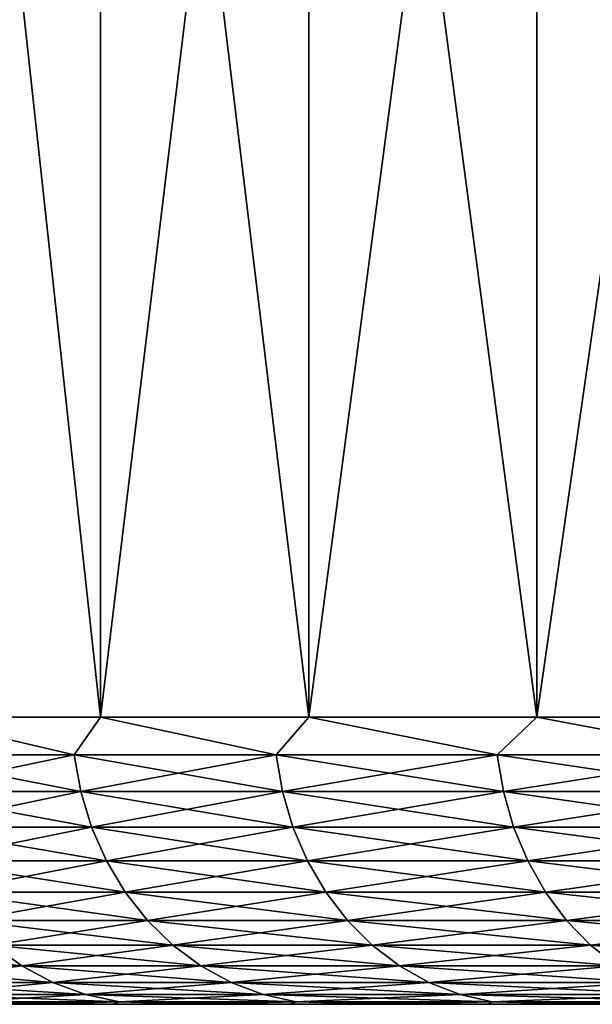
# Model space of a CAD drawing. Header units: metres. Extents: x -30 to 30, y -76 to 64.
# Tile 340 of 541: x -27.12 to -25.12, y 57.5 to 60.93. Entities that reach past the tile are written whole.
import ezdxf

# ---------------------------------------------------------------- set-up
doc = ezdxf.new("R2010")
doc.units = ezdxf.units.M
doc.layers.add('solid_508511', color=7, linetype='CONTINUOUS')

msp = doc.modelspace()

# ---------------------------------------------------------------- linework, layer by layer
at = {"layer": 'solid_508511'}
for points in [[(-27.489504, 58.5, -12.013625), (-27.489487, 64.5, -12.013652), (-26.834621, 64.5, -13.412795)], [(-26.834608, 58.5, -13.412824), (-27.489504, 58.5, -12.013625), (-26.834621, 64.5, -13.412795)], [(-27.489504, 58.5, 12.013625), (-26.834608, 58.5, 13.412824), (-27.489487, 64.5, 12.013652)], [(-26.834608, 58.5, 13.412824), (-26.834621, 64.5, 13.412795), (-27.489487, 64.5, 12.013652)], [(-26.834608, 58.5, -13.412824), (-26.834621, 64.5, -13.412795), (-26.108509, 64.5, -14.776525)], [(-26.108551, 58.5, 14.776453), (-26.108509, 64.5, 14.776525), (-26.834621, 64.5, 13.412795)], [(-26.834608, 58.5, 13.412824), (-26.108551, 58.5, 14.776453), (-26.834621, 64.5, 13.412795)], [(-26.108551, 58.5, -14.776453), (-26.834608, 58.5, -13.412824), (-26.108509, 64.5, -14.776525)], [(-26.108551, 58.5, -14.776453), (-26.108509, 64.5, -14.776525), (-25.313326, 64.5, -16.10079)], [(-25.313259, 58.5, -16.100899), (-26.108551, 58.5, -14.776453), (-25.313326, 64.5, -16.10079)], [(-26.108551, 58.5, 14.776453), (-25.313259, 58.5, 16.100899), (-26.108509, 64.5, 14.776525)], [(-25.313259, 58.5, 16.100899), (-25.313326, 64.5, 16.10079), (-26.108509, 64.5, 14.776525)], [(-25.313259, 58.5, -16.100899), (-25.313326, 64.5, -16.10079), (-24.450848, 64.5, -17.382637)], [(-24.45084, 58.5, 17.382647), (-24.450848, 64.5, 17.382637), (-25.313326, 64.5, 16.10079)], [(-25.313259, 58.5, 16.100899), (-24.45084, 58.5, 17.382647), (-25.313326, 64.5, 16.10079)], [(-24.45084, 58.5, -17.382647), (-25.313259, 58.5, -16.100899), (-24.450848, 64.5, -17.382637)], [(-26.926455, 58.369473, -13.208056), (-27.560873, 58.369473, -11.827302), (-27.489504, 58.5, -12.013625)], [(-27.560873, 58.369473, 11.827302), (-26.926455, 58.369473, 13.208056), (-27.489504, 58.5, 12.013625)], [(-26.926455, 58.369473, -13.208056), (-27.489504, 58.5, -12.013625), (-26.834608, 58.5, -13.412824)], [(-26.926455, 58.369473, 13.208056), (-26.834608, 58.5, 13.412824), (-27.489504, 58.5, 12.013625)], [(-26.222918, 58.369473, -14.554907), (-26.926455, 58.369473, -13.208056), (-26.834608, 58.5, -13.412824)], [(-26.926455, 58.369473, 13.208056), (-26.222918, 58.369473, 14.554907), (-26.834608, 58.5, 13.412824)], [(-26.222918, 58.369473, -14.554907), (-26.834608, 58.5, -13.412824), (-26.108551, 58.5, -14.776453)], [(-26.222918, 58.369473, 14.554907), (-26.108551, 58.5, 14.776453), (-26.834608, 58.5, 13.412824)], [(-25.452068, 58.369473, -15.864395), (-26.222918, 58.369473, -14.554907), (-26.108551, 58.5, -14.776453)], [(-26.222918, 58.369473, 14.554907), (-25.452068, 58.369473, 15.864395), (-26.108551, 58.5, 14.776453)], [(-25.452068, 58.369473, -15.864395), (-26.108551, 58.5, -14.776453), (-25.313259, 58.5, -16.100899)], [(-25.452068, 58.369473, 15.864395), (-25.313259, 58.5, 16.100899), (-26.108551, 58.5, 14.776453)], [(-24.615881, 58.369473, -17.13316), (-25.452068, 58.369473, -15.864395), (-25.313259, 58.5, -16.100899)], [(-25.452068, 58.369473, 15.864395), (-24.615881, 58.369473, 17.13316), (-25.313259, 58.5, 16.100899)], [(-24.615881, 58.369473, -17.13316), (-25.313259, 58.5, -16.100899), (-24.45084, 58.5, -17.382647)], [(-24.615881, 58.369473, 17.13316), (-24.45084, 58.5, 17.382647), (-25.313259, 58.5, 16.100899)], [(-27.53739, 58.241055, -11.817225), (-27.560873, 58.369473, -11.827302), (-26.926455, 58.369473, -13.208056)], [(-26.903513, 58.241055, 13.196803), (-26.926455, 58.369473, 13.208056), (-27.560873, 58.369473, 11.827302)], [(-27.53739, 58.241055, 11.817225), (-26.903513, 58.241055, 13.196803), (-27.560873, 58.369473, 11.827302)], [(-26.903513, 58.241055, -13.196803), (-27.53739, 58.241055, -11.817225), (-26.926455, 58.369473, -13.208056)], [(-26.903513, 58.241055, -13.196803), (-26.926455, 58.369473, -13.208056), (-26.222918, 58.369473, -14.554907)], [(-26.200577, 58.241055, 14.542506), (-26.222918, 58.369473, 14.554907), (-26.926455, 58.369473, 13.208056)], [(-26.903513, 58.241055, 13.196803), (-26.200577, 58.241055, 14.542506), (-26.926455, 58.369473, 13.208056)], [(-26.200577, 58.241055, -14.542506), (-26.903513, 58.241055, -13.196803), (-26.222918, 58.369473, -14.554907)], [(-26.200577, 58.241055, -14.542506), (-26.222918, 58.369473, -14.554907), (-25.452068, 58.369473, -15.864395)], [(-25.430382, 58.241055, 15.850879), (-25.452068, 58.369473, 15.864395), (-26.222918, 58.369473, 14.554907)], [(-26.200577, 58.241055, 14.542506), (-25.430382, 58.241055, 15.850879), (-26.222918, 58.369473, 14.554907)], [(-25.430382, 58.241055, -15.850879), (-26.200577, 58.241055, -14.542506), (-25.452068, 58.369473, -15.864395)], [(-25.430382, 58.241055, -15.850879), (-25.452068, 58.369473, -15.864395), (-24.615881, 58.369473, -17.13316)], [(-24.594908, 58.241055, 17.118561), (-24.615881, 58.369473, 17.13316), (-25.452068, 58.369473, 15.864395)], [(-25.430382, 58.241055, 15.850879), (-24.594908, 58.241055, 17.118561), (-25.452068, 58.369473, 15.864395)], [(-24.594908, 58.241055, -17.118561), (-25.430382, 58.241055, -15.850879), (-24.615881, 58.369473, -17.13316)], [(-27.498692, 58.117073, -11.800617), (-27.53739, 58.241055, -11.817225), (-26.903513, 58.241055, -13.196803)], [(-26.865705, 58.117073, 13.178257), (-26.903513, 58.241055, 13.196803), (-27.53739, 58.241055, 11.817225)], [(-27.498692, 58.117073, 11.800617), (-26.865705, 58.117073, 13.178257), (-27.53739, 58.241055, 11.817225)], [(-26.865705, 58.117073, -13.178257), (-27.498692, 58.117073, -11.800617), (-26.903513, 58.241055, -13.196803)], [(-26.865705, 58.117073, -13.178257), (-26.903513, 58.241055, -13.196803), (-26.200577, 58.241055, -14.542506)], [(-26.163755, 58.117073, 14.522069), (-26.200577, 58.241055, 14.542506), (-26.903513, 58.241055, 13.196803)], [(-26.865705, 58.117073, 13.178257), (-26.163755, 58.117073, 14.522069), (-26.903513, 58.241055, 13.196803)], [(-26.163755, 58.117073, -14.522069), (-26.865705, 58.117073, -13.178257), (-26.200577, 58.241055, -14.542506)], [(-26.163755, 58.117073, -14.522069), (-26.200577, 58.241055, -14.542506), (-25.430382, 58.241055, -15.850879)], [(-25.394644, 58.117073, 15.828602), (-25.430382, 58.241055, 15.850879), (-26.200577, 58.241055, 14.542506)], [(-26.163755, 58.117073, 14.522069), (-25.394644, 58.117073, 15.828602), (-26.200577, 58.241055, 14.542506)], [(-25.394644, 58.117073, -15.828602), (-26.163755, 58.117073, -14.522069), (-25.430382, 58.241055, -15.850879)], [(-25.394644, 58.117073, -15.828602), (-25.430382, 58.241055, -15.850879), (-24.594908, 58.241055, -17.118561)], [(-24.560345, 58.117073, 17.094503), (-24.594908, 58.241055, 17.118561), (-25.430382, 58.241055, 15.850879)], [(-25.394644, 58.117073, 15.828602), (-24.560345, 58.117073, 17.094503), (-25.430382, 58.241055, 15.850879)], [(-24.560345, 58.117073, -17.094503), (-25.394644, 58.117073, -15.828602), (-24.594908, 58.241055, -17.118561)], [(-27.445436, 57.99966, -11.777764), (-27.498692, 58.117073, -11.800617), (-26.865705, 58.117073, -13.178257)], [(-26.813677, 57.99966, 13.152737), (-26.865705, 58.117073, 13.178257), (-27.498692, 58.117073, 11.800617)], [(-27.445436, 57.99966, 11.777764), (-26.813677, 57.99966, 13.152737), (-27.498692, 58.117073, 11.800617)], [(-26.813677, 57.99966, -13.152737), (-27.445436, 57.99966, -11.777764), (-26.865705, 58.117073, -13.178257)], [(-26.813677, 57.99966, -13.152737), (-26.865705, 58.117073, -13.178257), (-26.163755, 58.117073, -14.522069)], [(-26.113087, 57.99966, 14.493945), (-26.163755, 58.117073, 14.522069), (-26.865705, 58.117073, 13.178257)], [(-26.813677, 57.99966, 13.152737), (-26.113087, 57.99966, 14.493945), (-26.865705, 58.117073, 13.178257)], [(-26.113087, 57.99966, -14.493945), (-26.813677, 57.99966, -13.152737), (-26.163755, 58.117073, -14.522069)], [(-26.113087, 57.99966, -14.493945), (-26.163755, 58.117073, -14.522069), (-25.394644, 58.117073, -15.828602)], [(-25.345465, 57.99966, 15.797949), (-25.394644, 58.117073, 15.828602), (-26.163755, 58.117073, 14.522069)], [(-26.113087, 57.99966, 14.493945), (-25.345465, 57.99966, 15.797949), (-26.163755, 58.117073, 14.522069)], [(-25.345465, 57.99966, -15.797949), (-26.113087, 57.99966, -14.493945), (-25.394644, 58.117073, -15.828602)], [(-25.345465, 57.99966, -15.797949), (-25.394644, 58.117073, -15.828602), (-24.560345, 58.117073, -17.094503)], [(-24.512781, 57.99966, 17.061399), (-24.560345, 58.117073, 17.094503), (-25.394644, 58.117073, 15.828602)], [(-25.345465, 57.99966, 15.797949), (-24.512781, 57.99966, 17.061399), (-25.394644, 58.117073, 15.828602)], [(-24.512781, 57.99966, -17.061399), (-25.345465, 57.99966, -15.797949), (-24.560345, 58.117073, -17.094503)], [(-27.378542, 57.890823, -11.749058), (-27.445436, 57.99966, -11.777764), (-26.813677, 57.99966, -13.152737)], [(-26.748322, 57.890823, 13.120678), (-26.813677, 57.99966, 13.152737), (-27.445436, 57.99966, 11.777764)], [(-27.378542, 57.890823, 11.749058), (-26.748322, 57.890823, 13.120678), (-27.445436, 57.99966, 11.777764)], [(-26.748322, 57.890823, -13.120678), (-27.378542, 57.890823, -11.749058), (-26.813677, 57.99966, -13.152737)], [(-26.748322, 57.890823, -13.120678), (-26.813677, 57.99966, -13.152737), (-26.113087, 57.99966, -14.493945)], [(-26.049438, 57.890823, 14.458618), (-26.113087, 57.99966, 14.493945), (-26.813677, 57.99966, 13.152737)], [(-26.748322, 57.890823, 13.120678), (-26.049438, 57.890823, 14.458618), (-26.813677, 57.99966, 13.152737)], [(-26.049438, 57.890823, -14.458618), (-26.748322, 57.890823, -13.120678), (-26.113087, 57.99966, -14.493945)], [(-26.049438, 57.890823, -14.458618), (-26.113087, 57.99966, -14.493945), (-25.345465, 57.99966, -15.797949)], [(-25.283688, 57.890823, 15.759443), (-25.345465, 57.99966, 15.797949), (-26.113087, 57.99966, 14.493945)], [(-26.049438, 57.890823, 14.458618), (-25.283688, 57.890823, 15.759443), (-26.113087, 57.99966, 14.493945)], [(-25.283688, 57.890823, -15.759443), (-26.049438, 57.890823, -14.458618), (-25.345465, 57.99966, -15.797949)], [(-25.283688, 57.890823, -15.759443), (-25.345465, 57.99966, -15.797949), (-24.512781, 57.99966, -17.061399)], [(-24.453033, 57.890823, 17.019814), (-24.512781, 57.99966, 17.061399), (-25.345465, 57.99966, 15.797949)], [(-25.283688, 57.890823, 15.759443), (-24.453033, 57.890823, 17.019814), (-25.345465, 57.99966, 15.797949)], [(-24.453033, 57.890823, -17.019814), (-25.283688, 57.890823, -15.759443), (-24.512781, 57.99966, -17.061399)], [(-27.299152, 57.792431, -11.714989), (-27.378542, 57.890823, -11.749058), (-26.748322, 57.890823, -13.120678)], [(-26.670759, 57.792431, 13.082632), (-26.748322, 57.890823, 13.120678), (-27.378542, 57.890823, 11.749058)], [(-27.299152, 57.792431, 11.714989), (-26.670759, 57.792431, 13.082632), (-27.378542, 57.890823, 11.749058)], [(-26.670759, 57.792431, -13.082632), (-27.299152, 57.792431, -11.714989), (-26.748322, 57.890823, -13.120678)], [(-26.670759, 57.792431, -13.082632), (-26.748322, 57.890823, -13.120678), (-26.049438, 57.890823, -14.458618)], [(-25.973904, 57.792431, 14.416693), (-26.049438, 57.890823, 14.458618), (-26.748322, 57.890823, 13.120678)], [(-26.670759, 57.792431, 13.082632), (-25.973904, 57.792431, 14.416693), (-26.748322, 57.890823, 13.120678)], [(-25.973904, 57.792431, -14.416693), (-26.670759, 57.792431, -13.082632), (-26.049438, 57.890823, -14.458618)], [(-25.973904, 57.792431, -14.416693), (-26.049438, 57.890823, -14.458618), (-25.283688, 57.890823, -15.759443)], [(-25.210373, 57.792431, 15.713745), (-25.283688, 57.890823, 15.759443), (-26.049438, 57.890823, 14.458618)], [(-25.973904, 57.792431, 14.416693), (-25.210373, 57.792431, 15.713745), (-26.049438, 57.890823, 14.458618)], [(-25.210373, 57.792431, -15.713745), (-25.973904, 57.792431, -14.416693), (-25.283688, 57.890823, -15.759443)], [(-25.210373, 57.792431, -15.713745), (-25.283688, 57.890823, -15.759443), (-24.453033, 57.890823, -17.019814)], [(-24.382128, 57.792431, 16.970461), (-24.453033, 57.890823, 17.019814), (-25.283688, 57.890823, 15.759443)], [(-25.210373, 57.792431, 15.713745), (-24.382128, 57.792431, 16.970461), (-25.283688, 57.890823, 15.759443)], [(-24.382128, 57.792431, -16.970461), (-25.210373, 57.792431, -15.713745), (-24.453033, 57.890823, -17.019814)], [(-27.20863, 57.706169, -11.676143), (-27.299152, 57.792431, -11.714989), (-26.670759, 57.792431, -13.082632)], [(-26.582321, 57.706169, 13.039251), (-26.670759, 57.792431, 13.082632), (-27.299152, 57.792431, 11.714989)], [(-27.20863, 57.706169, 11.676143), (-26.582321, 57.706169, 13.039251), (-27.299152, 57.792431, 11.714989)], [(-26.582321, 57.706169, -13.039251), (-27.20863, 57.706169, -11.676143), (-26.670759, 57.792431, -13.082632)], [(-26.582321, 57.706169, -13.039251), (-26.670759, 57.792431, -13.082632), (-25.973904, 57.792431, -14.416693)], [(-25.887775, 57.706169, 14.368888), (-25.973904, 57.792431, 14.416693), (-26.670759, 57.792431, 13.082632)], [(-26.582321, 57.706169, 13.039251), (-25.887775, 57.706169, 14.368888), (-26.670759, 57.792431, 13.082632)], [(-25.887775, 57.706169, -14.368888), (-26.582321, 57.706169, -13.039251), (-25.973904, 57.792431, -14.416693)], [(-25.887775, 57.706169, -14.368888), (-25.973904, 57.792431, -14.416693), (-25.210373, 57.792431, -15.713745)], [(-25.126776, 57.706169, 15.661639), (-25.210373, 57.792431, 15.713745), (-25.973904, 57.792431, 14.416693)], [(-25.887775, 57.706169, 14.368888), (-25.126776, 57.706169, 15.661639), (-25.973904, 57.792431, 14.416693)], [(-25.126776, 57.706169, -15.661639), (-25.887775, 57.706169, -14.368888), (-25.210373, 57.792431, -15.713745)], [(-25.126776, 57.706169, -15.661639), (-25.210373, 57.792431, -15.713745), (-24.382128, 57.792431, -16.970461)], [(-24.301277, 57.706169, 16.914188), (-24.382128, 57.792431, 16.970461), (-25.210373, 57.792431, 15.713745)], [(-25.126776, 57.706169, 15.661639), (-24.301277, 57.706169, 16.914188), (-25.210373, 57.792431, 15.713745)], [(-24.301277, 57.706169, -16.914188), (-25.126776, 57.706169, -15.661639), (-24.382128, 57.792431, -16.970461)], [(-27.108526, 57.633518, 11.633184), (-27.20863, 57.706169, 11.676143), (-27.765095, 57.706169, 10.283062)], [(-27.662943, 57.633518, 10.24523), (-27.108526, 57.633518, 11.633184), (-27.765095, 57.706169, 10.283062)], [(-27.108526, 57.633518, -11.633184), (-27.662943, 57.633518, -10.24523), (-27.20863, 57.706169, -11.676143)], [(-27.108526, 57.633518, -11.633184), (-27.20863, 57.706169, -11.676143), (-26.582321, 57.706169, -13.039251)], [(-26.484522, 57.633518, 12.991278), (-26.582321, 57.706169, 13.039251), (-27.20863, 57.706169, 11.676143)], [(-27.108526, 57.633518, 11.633184), (-26.484522, 57.633518, 12.991278), (-27.20863, 57.706169, 11.676143)], [(-26.484522, 57.633518, -12.991278), (-27.108526, 57.633518, -11.633184), (-26.582321, 57.706169, -13.039251)], [(-26.484522, 57.633518, -12.991278), (-26.582321, 57.706169, -13.039251), (-25.887775, 57.706169, -14.368888)], [(-25.792532, 57.633518, 14.316023), (-25.887775, 57.706169, 14.368888), (-26.582321, 57.706169, 13.039251)], [(-26.484522, 57.633518, 12.991278), (-25.792532, 57.633518, 14.316023), (-26.582321, 57.706169, 13.039251)], [(-25.792532, 57.633518, -14.316023), (-26.484522, 57.633518, -12.991278), (-25.887775, 57.706169, -14.368888)], [(-25.792532, 57.633518, -14.316023), (-25.887775, 57.706169, -14.368888), (-25.126776, 57.706169, -15.661639)], [(-25.034332, 57.633518, 15.604018), (-25.126776, 57.706169, 15.661639), (-25.887775, 57.706169, 14.368888)], [(-25.792532, 57.633518, 14.316023), (-25.034332, 57.633518, 15.604018), (-25.887775, 57.706169, 14.368888)], [(-25.034332, 57.633518, -15.604018), (-25.792532, 57.633518, -14.316023), (-25.126776, 57.706169, -15.661639)], [(-25.034332, 57.633518, -15.604018), (-25.126776, 57.706169, -15.661639), (-24.301277, 57.706169, -16.914188)], [(-24.21187, 57.633518, 16.851959), (-24.301277, 57.706169, 16.914188), (-25.126776, 57.706169, 15.661639)], [(-25.034332, 57.633518, 15.604018), (-24.21187, 57.633518, 16.851959), (-25.126776, 57.706169, 15.661639)], [(-27.552767, 57.575722, -10.204424), (-27.662943, 57.633518, -10.24523), (-27.108526, 57.633518, -11.633184)], [(-27.000557, 57.575722, 11.586852), (-27.108526, 57.633518, 11.633184), (-27.662943, 57.633518, 10.24523)], [(-27.552767, 57.575722, 10.204424), (-27.000557, 57.575722, 11.586852), (-27.662943, 57.633518, 10.24523)], [(-27.000557, 57.575722, -11.586852), (-27.552767, 57.575722, -10.204424), (-27.108526, 57.633518, -11.633184)], [(-27.000557, 57.575722, -11.586852), (-27.108526, 57.633518, -11.633184), (-26.484522, 57.633518, -12.991278)], [(-26.379038, 57.575722, 12.939536), (-26.484522, 57.633518, 12.991278), (-27.108526, 57.633518, 11.633184)], [(-27.000557, 57.575722, 11.586852), (-26.379038, 57.575722, 12.939536), (-27.108526, 57.633518, 11.633184)], [(-26.379038, 57.575722, -12.939536), (-27.000557, 57.575722, -11.586852), (-26.484522, 57.633518, -12.991278)], [(-26.379038, 57.575722, -12.939536), (-26.484522, 57.633518, -12.991278), (-25.792532, 57.633518, -14.316023)], [(-25.689804, 57.575722, 14.259005), (-25.792532, 57.633518, 14.316023), (-26.484522, 57.633518, 12.991278)], [(-26.379038, 57.575722, 12.939536), (-25.689804, 57.575722, 14.259005), (-26.484522, 57.633518, 12.991278)], [(-25.689804, 57.575722, -14.259005), (-26.379038, 57.575722, -12.939536), (-25.792532, 57.633518, -14.316023)], [(-25.689804, 57.575722, -14.259005), (-25.792532, 57.633518, -14.316023), (-25.034332, 57.633518, -15.604018)], [(-24.934624, 57.575722, 15.54187), (-25.034332, 57.633518, 15.604018), (-25.792532, 57.633518, 14.316023)], [(-25.689804, 57.575722, 14.259005), (-24.934624, 57.575722, 15.54187), (-25.792532, 57.633518, 14.316023)], [(-24.934624, 57.575722, -15.54187), (-25.689804, 57.575722, -14.259005), (-25.034332, 57.633518, -15.604018)], [(-27.436453, 57.533772, -10.161346), (-27.552767, 57.575722, -10.204424), (-27.000557, 57.575722, -11.586852)], [(-26.886574, 57.533772, 11.537938), (-27.000557, 57.575722, 11.586852), (-27.552767, 57.575722, 10.204424)], [(-27.436453, 57.533772, 10.161346), (-26.886574, 57.533772, 11.537938), (-27.552767, 57.575722, 10.204424)], [(-26.886574, 57.533772, -11.537938), (-27.436453, 57.533772, -10.161346), (-27.000557, 57.575722, -11.586852)], [(-26.886574, 57.533772, -11.537938), (-27.000557, 57.575722, -11.586852), (-26.379038, 57.575722, -12.939536)], [(-26.267679, 57.533772, 12.884912), (-26.379038, 57.575722, 12.939536), (-27.000557, 57.575722, 11.586852)], [(-26.886574, 57.533772, 11.537938), (-26.267679, 57.533772, 12.884912), (-27.000557, 57.575722, 11.586852)], [(-26.267679, 57.533772, -12.884912), (-26.886574, 57.533772, -11.537938), (-26.379038, 57.575722, -12.939536)], [(-26.267679, 57.533772, -12.884912), (-26.379038, 57.575722, -12.939536), (-25.689804, 57.575722, -14.259005)], [(-25.581354, 57.533772, 14.19881), (-25.689804, 57.575722, 14.259005), (-26.379038, 57.575722, 12.939536)], [(-26.267679, 57.533772, 12.884912), (-25.581354, 57.533772, 14.19881), (-26.379038, 57.575722, 12.939536)], [(-25.581354, 57.533772, -14.19881), (-26.267679, 57.533772, -12.884912), (-25.689804, 57.575722, -14.259005)], [(-25.581354, 57.533772, -14.19881), (-25.689804, 57.575722, -14.259005), (-24.934624, 57.575722, -15.54187)], [(-24.829363, 57.533772, 15.47626), (-24.934624, 57.575722, 15.54187), (-25.689804, 57.575722, 14.259005)], [(-25.581354, 57.533772, 14.19881), (-24.829363, 57.533772, 15.47626), (-25.689804, 57.575722, 14.259005)], [(-24.829363, 57.533772, -15.47626), (-25.581354, 57.533772, -14.19881), (-24.934624, 57.575722, -15.54187)], [(-29, 57.5), (-22.999998, 57.5), (-22.961084, 57.5, 1.337366)], [(-28.990107, 57.5, -0.757815), (-22.999998, 57.5), (-29, 57.5)], [(-28.990107, 57.5, 0.75782), (-29, 57.5), (-22.961084, 57.5, 1.337366)], [(-28.990107, 57.5, -0.757815), (-22.961084, 57.5, -1.337366), (-22.999998, 57.5)], [(-28.990107, 57.5, -0.757815), (-28.960369, 57.5, -1.515467), (-22.961084, 57.5, -1.337366)], [(-28.960369, 57.5, 1.515476), (-28.990107, 57.5, 0.75782), (-22.961084, 57.5, 1.337366)], [(-28.960369, 57.5, -1.515467), (-28.910788, 57.5, -2.27297), (-22.961084, 57.5, -1.337366)], [(-28.960369, 57.5, 1.515476), (-22.961084, 57.5, 1.337366), (-22.844484, 57.5, 2.67012)], [(-28.910788, 57.5, 2.272982), (-28.960369, 57.5, 1.515476), (-22.844484, 57.5, 2.67012)], [(-28.910788, 57.5, -2.27297), (-22.844484, 57.5, -2.67012), (-22.961084, 57.5, -1.337366)], [(-28.910788, 57.5, -2.27297), (-28.841356, 57.5, -3.029174), (-22.844484, 57.5, -2.67012)], [(-28.841354, 57.5, 3.029187), (-28.910788, 57.5, 2.272982), (-22.844484, 57.5, 2.67012)], [(-28.841356, 57.5, -3.029174), (-28.752117, 57.5, -3.783618), (-22.844484, 57.5, -2.67012)], [(-28.841354, 57.5, 3.029187), (-22.844484, 57.5, 2.67012), (-22.650581, 57.5, 3.993881)], [(-28.752115, 57.5, 3.783633), (-28.841354, 57.5, 3.029187), (-22.650581, 57.5, 3.993881)], [(-28.752117, 57.5, -3.783618), (-22.650581, 57.5, -3.993881), (-22.844484, 57.5, -2.67012)], [(-28.752117, 57.5, -3.783618), (-28.643114, 57.5, -4.53561), (-22.650581, 57.5, -3.993881)], [(-28.643112, 57.5, 4.535625), (-28.752115, 57.5, 3.783633), (-22.650581, 57.5, 3.993881)], [(-28.643114, 57.5, -4.53561), (-28.51449, 57.5, -5.284301), (-22.650581, 57.5, -3.993881)], [(-28.643112, 57.5, 4.535625), (-22.650581, 57.5, 3.993881), (-22.380026, 57.5, 5.304183)], [(-28.514486, 57.5, 5.284315), (-28.643112, 57.5, 4.535625), (-22.380026, 57.5, 5.304183)], [(-28.51449, 57.5, -5.284301), (-22.380026, 57.5, -5.304183), (-22.650581, 57.5, -3.993881)], [(-28.51449, 57.5, -5.284301), (-28.366301, 57.5, -6.029342), (-22.380026, 57.5, -5.304183)], [(-28.366297, 57.5, 6.029355), (-28.514486, 57.5, 5.284315), (-22.380026, 57.5, 5.304183)], [(-28.366301, 57.5, -6.029342), (-22.033751, 57.5, -6.596501), (-22.380026, 57.5, -5.304183)], [(-28.366301, 57.5, -6.029342), (-28.198709, 57.5, -6.76999), (-22.033751, 57.5, -6.596501)], [(-28.366297, 57.5, 6.029355), (-22.380026, 57.5, 5.304183), (-22.033751, 57.5, 6.596501)], [(-28.198706, 57.5, 6.770003), (-28.366297, 57.5, 6.029355), (-22.033751, 57.5, 6.596501)], [(-28.198709, 57.5, -6.76999), (-28.011803, 57.5, -7.505924), (-22.033751, 57.5, -6.596501)], [(-28.198706, 57.5, 6.770003), (-22.033751, 57.5, 6.596501), (-21.612942, 57.5, 7.866432)], [(-28.011799, 57.5, 7.505938), (-28.198706, 57.5, 6.770003), (-21.612942, 57.5, 7.866432)], [(-28.011803, 57.5, -7.505924), (-21.612942, 57.5, -7.866432), (-22.033751, 57.5, -6.596501)], [(-28.011803, 57.5, -7.505924), (-27.805679, 57.5, -8.236756), (-21.612942, 57.5, -7.866432)], [(-27.805676, 57.5, 8.236771), (-28.011799, 57.5, 7.505938), (-21.612942, 57.5, 7.866432)], [(-27.805679, 57.5, -8.236756), (-27.580519, 57.5, -8.961858), (-21.612942, 57.5, -7.866432)], [(-27.805676, 57.5, 8.236771), (-21.612942, 57.5, 7.866432), (-21.118973, 57.5, 9.109824)], [(-27.580513, 57.5, 8.961872), (-27.805676, 57.5, 8.236771), (-21.118973, 57.5, 9.109824)], [(-27.580519, 57.5, -8.961858), (-21.118973, 57.5, -9.109824), (-21.612942, 57.5, -7.866432)], [(-27.580519, 57.5, -8.961858), (-27.336401, 57.5, -9.680968), (-21.118973, 57.5, -9.109824)], [(-27.336395, 57.5, 9.680984), (-27.580513, 57.5, 8.961872), (-21.118973, 57.5, 9.109824)], [(-27.315996, 57.508385, -10.116734), (-27.436453, 57.533772, -10.161346), (-26.886574, 57.533772, -11.537938)], [(-26.768532, 57.508385, 11.487282), (-26.886574, 57.533772, 11.537938), (-27.436453, 57.533772, 10.161346)], [(-27.315996, 57.508385, 10.116734), (-26.768532, 57.508385, 11.487282), (-27.436453, 57.533772, 10.161346)], [(-27.315996, 57.508385, -10.116734), (-27.073559, 57.5, -10.393378), (-27.336401, 57.5, -9.680968)], [(-27.336401, 57.5, -9.680968), (-20.553535, 57.5, -10.32241), (-21.118973, 57.5, -9.109824)], [(-27.336401, 57.5, -9.680968), (-27.073559, 57.5, -10.393378), (-20.553535, 57.5, -10.32241)], [(-27.315996, 57.508385, 10.116734), (-27.336395, 57.5, 9.680984), (-27.073551, 57.5, 10.393394)], [(-27.336395, 57.5, 9.680984), (-21.118973, 57.5, 9.109824), (-20.553535, 57.5, 10.32241)], [(-27.073551, 57.5, 10.393394), (-27.336395, 57.5, 9.680984), (-20.553535, 57.5, 10.32241)], [(-26.768532, 57.508385, -11.487282), (-27.315996, 57.508385, -10.116734), (-26.886574, 57.533772, -11.537938)], [(-27.315996, 57.508385, 10.116734), (-27.073551, 57.5, 10.393394), (-26.792156, 57.5, 11.098662)], [(-27.315996, 57.508385, 10.116734), (-26.792156, 57.5, 11.098662), (-26.768532, 57.508385, 11.487282)], [(-26.768532, 57.508385, -11.487282), (-27.073559, 57.5, -10.393378), (-27.315996, 57.508385, -10.116734)], [(-26.768532, 57.508385, -11.487282), (-26.792164, 57.5, -11.098646), (-27.073559, 57.5, -10.393378)], [(-27.073559, 57.5, -10.393378), (-26.792164, 57.5, -11.098646), (-20.553535, 57.5, -10.32241)], [(-27.073551, 57.5, 10.393394), (-20.553535, 57.5, 10.32241), (-19.918585, 57.5, 11.5)], [(-26.792156, 57.5, 11.098662), (-27.073551, 57.5, 10.393394), (-19.918585, 57.5, 11.5)], [(-26.768532, 57.508385, -11.487282), (-26.886574, 57.533772, -11.537938), (-26.267679, 57.533772, -12.884912)], [(-26.152353, 57.508385, 12.828341), (-26.267679, 57.533772, 12.884912), (-26.886574, 57.533772, 11.537938)], [(-26.768532, 57.508385, 11.487282), (-26.152353, 57.508385, 12.828341), (-26.886574, 57.533772, 11.537938)], [(-26.768532, 57.508385, -11.487282), (-26.492367, 57.5, -11.796372), (-26.792164, 57.5, -11.098646)], [(-26.792164, 57.5, -11.098646), (-19.918585, 57.5, -11.5), (-20.553535, 57.5, -10.32241)], [(-26.792164, 57.5, -11.098646), (-26.492367, 57.5, -11.796372), (-19.918585, 57.5, -11.5)], [(-26.768532, 57.508385, 11.487282), (-26.792156, 57.5, 11.098662), (-26.492359, 57.5, 11.796388)], [(-26.492359, 57.5, 11.796388), (-26.792156, 57.5, 11.098662), (-19.918585, 57.5, 11.5)], [(-26.152353, 57.508385, -12.828341), (-26.768532, 57.508385, -11.487282), (-26.267679, 57.533772, -12.884912)], [(-26.768532, 57.508385, 11.487282), (-26.492359, 57.5, 11.796388), (-26.174471, 57.5, 12.485872)], [(-26.768532, 57.508385, 11.487282), (-26.174471, 57.5, 12.485872), (-26.152353, 57.508385, 12.828341)], [(-26.152353, 57.508385, -12.828341), (-26.492367, 57.5, -11.796372), (-26.768532, 57.508385, -11.487282)], [(-26.152353, 57.508385, -12.828341), (-26.174479, 57.5, -12.485857), (-26.492367, 57.5, -11.796372)], [(-26.492367, 57.5, -11.796372), (-26.174479, 57.5, -12.485857), (-19.918585, 57.5, -11.5)], [(-26.492359, 57.5, 11.796388), (-19.918585, 57.5, 11.5), (-19.216236, 57.5, 12.638679)], [(-26.174471, 57.5, 12.485872), (-26.492359, 57.5, 11.796388), (-19.216236, 57.5, 12.638679)], [(-26.152353, 57.508385, -12.828341), (-26.267679, 57.533772, -12.884912), (-25.581354, 57.533772, -14.19881)], [(-25.469042, 57.508385, 14.136472), (-25.581354, 57.533772, 14.19881), (-26.267679, 57.533772, 12.884912)], [(-26.152353, 57.508385, 12.828341), (-25.469042, 57.508385, 14.136472), (-26.267679, 57.533772, 12.884912)], [(-26.152353, 57.508385, -12.828341), (-25.838619, 57.5, -13.166843), (-26.174479, 57.5, -12.485857)], [(-26.174479, 57.5, -12.485857), (-19.216236, 57.5, -12.638679), (-19.918585, 57.5, -11.5)], [(-26.174479, 57.5, -12.485857), (-25.838619, 57.5, -13.166843), (-19.216236, 57.5, -12.638679)], [(-26.152353, 57.508385, 12.828341), (-26.174471, 57.5, 12.485872), (-25.838612, 57.5, 13.166859)], [(-25.838612, 57.5, 13.166859), (-26.174471, 57.5, 12.485872), (-19.216236, 57.5, 12.638679)], [(-25.469042, 57.508385, -14.136472), (-26.152353, 57.508385, -12.828341), (-25.581354, 57.533772, -14.19881)], [(-26.152353, 57.508385, 12.828341), (-25.838612, 57.5, 13.166859), (-25.485071, 57.5, 13.838749)], [(-26.152353, 57.508385, 12.828341), (-25.485071, 57.5, 13.838749), (-25.469042, 57.508385, 14.136472)], [(-25.469042, 57.508385, -14.136472), (-25.838619, 57.5, -13.166843), (-26.152353, 57.508385, -12.828341)], [(-25.469042, 57.508385, -14.136472), (-25.485081, 57.5, -13.838734), (-25.838619, 57.5, -13.166843)], [(-25.838619, 57.5, -13.166843), (-18.448826, 57.5, -13.734654), (-19.216236, 57.5, -12.638679)], [(-25.838619, 57.5, -13.166843), (-25.485081, 57.5, -13.838734), (-18.448826, 57.5, -13.734654)], [(-25.838612, 57.5, 13.166859), (-19.216236, 57.5, 12.638679), (-18.448826, 57.5, 13.734654)], [(-25.485071, 57.5, 13.838749), (-25.838612, 57.5, 13.166859), (-18.448826, 57.5, 13.734654)], [(-25.469042, 57.508385, -14.136472), (-25.581354, 57.533772, -14.19881), (-24.829363, 57.533772, -15.47626)], [(-24.720352, 57.508385, 15.408314), (-24.829363, 57.533772, 15.47626), (-25.581354, 57.533772, 14.19881)], [(-25.469042, 57.508385, 14.136472), (-24.720352, 57.508385, 15.408314), (-25.581354, 57.533772, 14.19881)], [(-25.469042, 57.508385, -14.136472), (-25.114107, 57.5, -14.501087), (-25.485081, 57.5, -13.838734)], [(-25.485081, 57.5, -13.838734), (-25.114107, 57.5, -14.501087), (-18.448826, 57.5, -13.734654)], [(-25.469042, 57.508385, 14.136472), (-25.485071, 57.5, 13.838749), (-25.1141, 57.5, 14.501103)], [(-25.485071, 57.5, 13.838749), (-18.448826, 57.5, 13.734654), (-17.618999, 57.5, 14.784141)], [(-25.1141, 57.5, 14.501103), (-25.485071, 57.5, 13.838749), (-17.618999, 57.5, 14.784141)], [(-24.720352, 57.508385, -15.408314), (-25.469042, 57.508385, -14.136472), (-24.829363, 57.533772, -15.47626)], [(-25.469042, 57.508385, 14.136472), (-25.1141, 57.5, 14.501103), (-24.725859, 57.5, 15.153608)], [(-25.469042, 57.508385, 14.136472), (-24.725859, 57.5, 15.153608), (-24.720352, 57.508385, 15.408314)], [(-24.720352, 57.508385, -15.408314), (-25.114107, 57.5, -14.501087), (-25.469042, 57.508385, -14.136472)]]:
    msp.add_3dface(points, dxfattribs=at)

doc.saveas('drawing.dxf')
